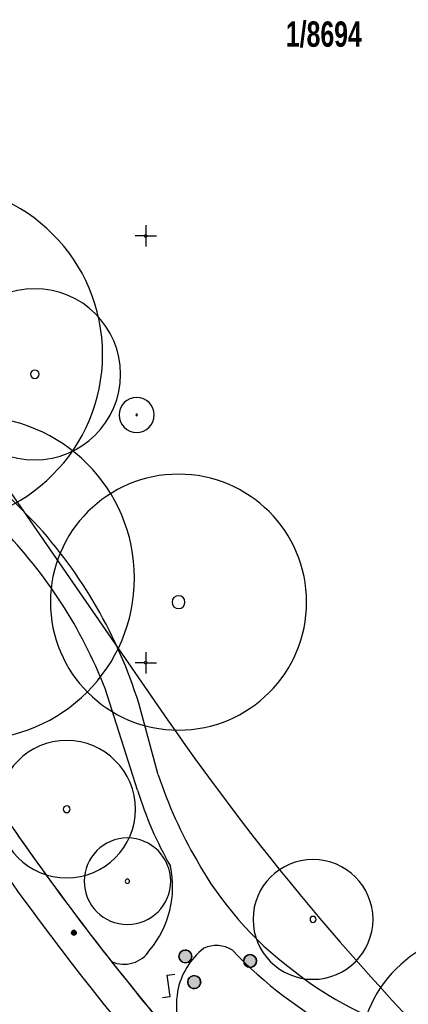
# Model space of a CAD drawing. Header units: metres. Extents: x 2695560 to 2696939, y 1260491 to 1262050.
# Tile 758 of 1005: x 2696644 to 2696666, y 1261205 to 1261262. Entities that reach past the tile are written whole.
import ezdxf

# ---------------------------------------------------------------- set-up
doc = ezdxf.new("R2010")
doc.units = ezdxf.units.M
doc.linetypes.add('AUSGEZOGEN', pattern=[0])
for name, color, linetype in [('XR$1$AV_Grundstück-Nr.', 7, 'AUSGEZOGEN'), ('XR$1$AV_Koordinatennetzpunkte', 7, 'AUSGEZOGEN'), ('XR$1$AV_Linien (BB)', 7, 'AUSGEZOGEN'), ('XR$1$AW_LK_Schachtdeckel', 24, 'AUSGEZOGEN'), ('XR$1$AW_LK_Zwischenpunkt', 24, 'AUSGEZOGEN'), ('XR$1$EW_LK_Knoten', 1, 'AUSGEZOGEN'), ('XR$1$GR_Baum', 94, 'AUSGEZOGEN'), ('XR$1$Liegenschaftsgrenzen', 7, 'AUSGEZOGEN'), ('XR$1$PFAW', 255, 'AUSGEZOGEN'), ('XR$1$RAEW', 8, 'AUSGEZOGEN'), ('XR$1$RP_Abstandslinie', 7, 'AUSGEZOGEN')]:
    doc.layers.add(name, color=color, linetype=linetype)
doc.styles.add('ARIAL', font='arial.ttf')

# ---------------------------------------------------------------- blocks, each defined once
blk = doc.blocks.new('COMPLEXOBJECT_132')
at = {"layer": 'XR$1$AV_Linien (BB)', "color": 7, "linetype": 'AUSGEZOGEN', "transparency": 33554687}
for p, q in [((6678.427, 11195.67), (6677.433, 11194.368)), ((6682.325, 11180.344), (6684.217, 11176.125)), ((6686.484, 11173.113), (6689.876, 11170.294))]:
    blk.add_line(p, q, dxfattribs=at)
for centre, radius, start, end in [((6655.984, 11204.967), 4.194, 128.03503, 169.46109), ((6654.134, 11206.72), 1.715, 56.99444, 115.32269), ((6673.891, 11226.239), 26.1, 223.84858, 241.56782), ((6658.126, 11204.797), 6.334, 171.497, 204.50654), ((6662.444, 11238.155), 36.631, 281.2204, 293.2635), ((6677.453, 11202.999), 1.597, 41.39122, 109.77783), ((6673.856, 11199.971), 6.299, 15.75465, 40.42289), ((6666.553, 11211.971), 10.065, 239.62838, 265.77765), ((6666.571, 11216.557), 14.644, 267.02722, 281.82379), ((6672.586, 11200.309), 7.459, 321.54, 10.59843), ((6679.016, 11193.16), 1.991, 142.63867, 230.27117), ((6665.294, 11174.498), 21.176, 47.09421, 53.99151), ((6675.789, 11184.84), 6.488, 351.76722, 52.81715), ((6689.755, 11182.369), 7.701, 168.44792, 195.24523), ((6692.907, 11180.306), 9.644, 205.69586, 228.23847), ((6677.438, 11155.333), 19.456, 43.32909, 50.26131)]:
    blk.add_arc(centre, radius, start, end, dxfattribs=at)
blk = doc.blocks.new('COMPLEXOBJECT_143')
at = {"layer": 'XR$1$AV_Linien (BB)', "color": 7, "linetype": 'AUSGEZOGEN', "transparency": 33554687}
for p, q in [((6643.48, 11233.235), (6638.062, 11238.701)), ((6650.738, 11218.429), (6649.589, 11222.624))]:
    blk.add_line(p, q, dxfattribs=at)
for centre, radius, start, end in [((6622.956, 11214.355), 27.887, 17.24863, 42.61145), ((6676.175, 11226.851), 26.795, 198.31906, 210.06017), ((6670.873, 11223.38), 20.471, 209.08598, 233.02562), ((6671.139, 11222.643), 20.052, 231.1517, 251.42656)]:
    blk.add_arc(centre, radius, start, end, dxfattribs=at)
blk = doc.blocks.new('COMPLEXOBJECT_144')
at = {"layer": 'XR$1$AV_Linien (BB)', "color": 7, "linetype": 'AUSGEZOGEN', "transparency": 33554687}
for p, q in [((6626.965, 11261.587), (6626.279, 11262.354)), ((6641.535, 11232.918), (6638.238, 11236.258)), ((6649.526, 11217.537), (6647.621, 11223.488))]:
    blk.add_line(p, q, dxfattribs=at)
for centre, radius, start, end in [((6649.455, 11258.429), 22.711, 172.00578, 208.01254), ((6642.066, 11253.652), 13.964, 204.94877, 219.46814), ((6629.775, 11243.862), 1.766, 352.31725, 31.16361), ((6633.956, 11242.6), 2.638, 157.11967, 275.44648), ((6634.331, 11238.696), 1.284, 26.24556, 95.60714), ((6662.765, 11261.503), 35.198, 219.18465, 225.82588), ((6621.551, 11213.342), 27.974, 21.26553, 44.40982), ((6670.175, 11223.793), 21.576, 196.85404, 209.78772), ((6645.776, 11211.874), 5.8, 320.35968, 11.94231), ((6648.731, 11209.117), 1.781, 245.5998, 328.0278)]:
    blk.add_arc(centre, radius, start, end, dxfattribs=at)
blk = doc.blocks.new('COMPLEXOBJECT_148')
at = {"layer": 'XR$1$AV_Linien (BB)', "color": 7, "linetype": 'AUSGEZOGEN', "transparency": 33554687}
for centre, radius, start, end in [((6773.907, 11306.492), 160.17, 218.17565, 220.13869), ((6784.745, 11314.683), 173.737, 219.89981, 220.36134)]:
    blk.add_arc(centre, radius, start, end, dxfattribs=at)
blk = doc.blocks.new('COMPLEXOBJECT_149')
at = {"layer": 'XR$1$AV_Linien (BB)', "color": 7, "linetype": 'AUSGEZOGEN', "transparency": 33554687}
blk.add_line((6641.87, 11215.83), (6626.16, 11238.69), dxfattribs=at)
for centre, radius, start, end in [((6667.909, 11266.204), 50.001, 200.8722, 213.38638), ((6773.644, 11306.247), 159.811, 214.45591, 218.16492)]:
    blk.add_arc(centre, radius, start, end, dxfattribs=at)
blk = doc.blocks.new('COMPLEXOBJECT_527')
at = {"layer": 'XR$1$AV_Linien (BB)', "color": 7, "linetype": 'AUSGEZOGEN', "transparency": 33554687}
blk.add_line((6688.906, 11163.357), (6660.956, 11190.316), dxfattribs=at)
blk.add_arc((6769.177, 11302.671), 155.998, 214.3254, 226.07377, dxfattribs=at)
blk = doc.blocks.new('COMPLEXOBJECT_1370')
at = {"layer": 'XR$1$Liegenschaftsgrenzen', "color": 7, "linetype": 'AUSGEZOGEN', "transparency": 33554687}
blk.add_arc((6773.529, 11306.169), 159.672, 214.4564, 220.13778, dxfattribs=at)
blk = doc.blocks.new('COMPLEXOBJECT_1419')
at = {"layer": 'XR$1$Liegenschaftsgrenzen', "color": 7, "linetype": 'AUSGEZOGEN', "transparency": 33554687}
blk.add_line((6633.416, 11214.041), (6637.3, 11208.47), dxfattribs=at)
for centre, radius, start, end in [((6755.656, 11290.595), 144.058, 214.756, 216.83024), ((6756.661, 11292.751), 146.159, 217.27056, 220.42696)]:
    blk.add_arc(centre, radius, start, end, dxfattribs=at)
blk = doc.blocks.new('BAV2041')
at = {"color": 7, "transparency": 33554687}
for p, q in [((0, 0.5), (0, 0.05)), ((-0.05, 0), (-0.5, 0)), ((0.05, 0), (0.5, 0)), ((0, -0.05), (0, -0.5))]:
    blk.add_line(p, q, dxfattribs=at)
blk.add_circle((0, 0), 0.05, dxfattribs=at)
for start, end in [(90, 270), (270, 90)]:
    blk.add_arc((0, 0), 0.05, start, end, dxfattribs=at)
blk = doc.blocks.new('COMPLEXOBJECT_1443')
at = {"layer": 'XR$1$RP_Abstandslinie', "color": 7, "linetype": 'AUSGEZOGEN', "transparency": 33554687}
blk.add_line((6635.15, 11245.02), (6651.28, 11221.66), dxfattribs=at)
blk.add_arc((6774.787, 11306.936), 150.087, 214.62331, 225.81492, dxfattribs=at)
blk = doc.blocks.new('WBGR1')
at = {"color": 94, "transparency": 33554687}
for radius, start, end in [(1, 90, 270), (1, 270, 90), (0.05, 90, 270), (0.05, 270, 90)]:
    blk.add_arc((0, 0), radius, start, end, dxfattribs=at)
blk = doc.blocks.new('BAW2093')
at = {"transparency": 33554687}
blk.add_lwpolyline([(-0.375, -0.5), (0, -0.5), (0, 0.5), (0.375, 0.5)], dxfattribs=at)
blk = doc.blocks.new('BAW2088')
at = {"layer": 'XR$1$PFAW', "transparency": 33554687}
blk.add_hatch(color=253, dxfattribs=at).paths.add_polyline_path([(0.51, 0), (0.5, 0.101), (0.47, 0.197), (0.421, 0.286), (0.355, 0.362), (0.275, 0.424), (0.184, 0.469), (0.086, 0.494), (-0.015, 0.499), (-0.115, 0.484), (-0.21, 0.449), (-0.296, 0.395), (-0.369, 0.326), (-0.427, 0.243), (-0.467, 0.15), (-0.487, 0.051), (-0.487, -0.051), (-0.467, -0.15), (-0.427, -0.243), (-0.369, -0.326), (-0.296, -0.395), (-0.21, -0.449), (-0.115, -0.484), (-0.015, -0.499), (0.086, -0.494), (0.184, -0.469), (0.275, -0.424), (0.355, -0.362), (0.421, -0.286), (0.47, -0.197), (0.5, -0.101)])
at = {"transparency": 33554687}
for start, end in [(91.19481, 268.80519), (268.80519, 91.19481)]:
    blk.add_arc((0.01, 0), 0.5, start, end, dxfattribs=at)
at = {"layer": 'XR$1$PFAW', "transparency": 33554687}
blk.add_circle((0.01, 0), 0.5, dxfattribs=at)
blk = doc.blocks.new('BAW2082')
at = {"layer": 'XR$1$PFAW', "transparency": 33554687}
blk.add_hatch(color=7, dxfattribs=at).paths.add_polyline_path([(0.509, -0.003), (0.499, 0.098), (0.469, 0.194), (0.42, 0.283), (0.354, 0.359), (0.274, 0.421), (0.183, 0.466), (0.085, 0.491), (-0.016, 0.496), (-0.116, 0.481), (-0.211, 0.446), (-0.297, 0.392), (-0.37, 0.323), (-0.428, 0.24), (-0.468, 0.147), (-0.488, 0.047), (-0.488, -0.054), (-0.468, -0.153), (-0.428, -0.246), (-0.37, -0.329), (-0.297, -0.398), (-0.211, -0.452), (-0.116, -0.487), (-0.016, -0.502), (0.085, -0.497), (0.183, -0.472), (0.274, -0.427), (0.354, -0.366), (0.42, -0.289), (0.469, -0.2), (0.499, -0.104)])
at = {"transparency": 33554687}
for start, end in [(91.19481, 268.80519), (268.80519, 91.19481)]:
    blk.add_arc((0.01, 0), 0.5, start, end, dxfattribs=at)
at = {"layer": 'XR$1$PFAW', "transparency": 33554687}
blk.add_circle((0.009, -0.003), 0.5, dxfattribs=at)
blk = doc.blocks.new('BEW957')
at = {"layer": 'XR$1$RAEW', "transparency": 33554687}
blk.add_hatch(color=1, dxfattribs=at).paths.add_polyline_path([(-0.5, 0), (-0.5, -0.05), (-0.49, -0.1), (-0.48, -0.15), (-0.46, -0.2), (-0.44, -0.24), (-0.41, -0.29), (-0.38, -0.33), (-0.34, -0.36), (-0.31, -0.4), (-0.26, -0.42), (-0.22, -0.45), (-0.17, -0.47), (-0.13, -0.48), (-0.08, -0.49), (-0.03, -0.5), (0.03, -0.5), (0.08, -0.49), (0.13, -0.48), (0.17, -0.47), (0.22, -0.45), (0.26, -0.42), (0.31, -0.4), (0.34, -0.36), (0.38, -0.33), (0.41, -0.29), (0.44, -0.24), (0.46, -0.2), (0.48, -0.15), (0.49, -0.1), (0.5, -0.05), (0.5, 0), (0.5, 0.05), (0.49, 0.1), (0.48, 0.15), (0.46, 0.2), (0.44, 0.24), (0.41, 0.29), (0.38, 0.33), (0.34, 0.36), (0.31, 0.4), (0.26, 0.42), (0.22, 0.45), (0.17, 0.47), (0.13, 0.48), (0.08, 0.49), (0.03, 0.5), (-0.03, 0.5), (-0.08, 0.49), (-0.13, 0.48), (-0.17, 0.47), (-0.22, 0.45), (-0.26, 0.42), (-0.31, 0.4), (-0.34, 0.36), (-0.38, 0.33), (-0.41, 0.29), (-0.44, 0.24), (-0.46, 0.2), (-0.48, 0.15), (-0.49, 0.1), (-0.5, 0.05)])
at = {"color": 1, "transparency": 33554687}
for start, end in [(90, 180), (180, 270), (0, 90), (270, 0)]:
    blk.add_arc((0, 0), 0.5, start, end, dxfattribs=at)
at = {"layer": 'XR$1$RAEW', "color": 1, "transparency": 33554687}
blk.add_circle((0, 0), 0.5, dxfattribs=at)

msp = doc.modelspace()

# ---------------------------------------------------------------- block references
at = {"layer": 'XR$1$AV_Koordinatennetzpunkte', "color": 7, "linetype": 'AUSGEZOGEN', "lineweight": -3, "transparency": 33554687, "xscale": 1.25, "yscale": 1.25}
for p in [(2696650.97, 1261249.81), (2696650.97, 1261224.81)]:
    msp.add_blockref('BAV2041', p, dxfattribs=at)
at = {"layer": 'XR$1$AV_Linien (BB)', "color": 7, "linetype": 'AUSGEZOGEN', "lineweight": -3, "transparency": 33554687}
for name in ['COMPLEXOBJECT_143', 'COMPLEXOBJECT_144', 'COMPLEXOBJECT_149', 'COMPLEXOBJECT_527', 'COMPLEXOBJECT_132', 'COMPLEXOBJECT_148']:
    msp.add_blockref(name, (2690000.97, 1249999.81), dxfattribs=at)
at = {"layer": 'XR$1$AW_LK_Schachtdeckel', "color": 24, "linetype": 'AUSGEZOGEN', "lineweight": -3, "transparency": 33554687, "xscale": 0.7499999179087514, "yscale": 0.7499999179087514}
for p in [(2696653.279, 1261207.606), (2696657.071, 1261207.341)]:
    msp.add_blockref('BAW2082', p, dxfattribs=at)
at = {"layer": 'XR$1$AW_LK_Schachtdeckel', "color": 24, "linetype": 'AUSGEZOGEN', "lineweight": -3, "transparency": 33554687, "xscale": 0.7578193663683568, "yscale": 0.7578193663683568, "rotation": 304.483488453}
msp.add_blockref('BAW2088', (2696653.803, 1261206.108), dxfattribs=at)
at = {"layer": 'XR$1$AW_LK_Zwischenpunkt', "color": 24, "linetype": 'AUSGEZOGEN', "lineweight": -3, "transparency": 33554687, "xscale": 1.250000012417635, "yscale": 1.250000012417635, "rotation": 8.642232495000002}
msp.add_blockref('BAW2093', (2696652.314, 1261205.882), dxfattribs=at)
at = {"layer": 'XR$1$EW_LK_Knoten', "color": 1, "linetype": 'AUSGEZOGEN', "lineweight": -3, "transparency": 33554687, "xscale": 0.2749999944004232, "yscale": 0.2749999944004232}
msp.add_blockref('BEW957', (2696646.773, 1261208.99), dxfattribs=at)
at = {"layer": 'XR$1$GR_Baum', "color": 94, "linetype": 'AUSGEZOGEN', "lineweight": -3, "transparency": 33554687}
for p, xscale, yscale in [((2696638.47, 1261242.867), 9.978557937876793, 9.978557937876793), ((2696644.482, 1261241.705), 5.0141012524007, 5.0141012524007), ((2696650.44, 1261239.327), 1.027451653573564, 1.027451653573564), ((2696640.846, 1261229.776), 9.46615402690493, 9.46615402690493), ((2696652.889, 1261228.358), 7.496329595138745, 7.496329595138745), ((2696646.347, 1261216.229), 4.021209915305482, 4.021209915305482), ((2696649.899, 1261212.011), 2.531872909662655, 2.531872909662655), ((2696660.759, 1261209.775), 3.509939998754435, 3.509939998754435), ((2696670.928, 1261201.587), 7.496329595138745, 7.496329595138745)]:
    msp.add_blockref('WBGR1', p, dxfattribs=dict(at, xscale=xscale, yscale=yscale))
at = {"layer": 'XR$1$Liegenschaftsgrenzen', "color": 7, "linetype": 'AUSGEZOGEN', "lineweight": -3, "transparency": 33554687}
for name in ['COMPLEXOBJECT_1370', 'COMPLEXOBJECT_1419']:
    msp.add_blockref(name, (2690000.97, 1249999.81), dxfattribs=at)
at = {"layer": 'XR$1$RP_Abstandslinie', "color": 7, "linetype": 'AUSGEZOGEN', "lineweight": -3, "transparency": 33554687}
msp.add_blockref('COMPLEXOBJECT_1443', (2690000.97, 1249999.81), dxfattribs=at)

# ---------------------------------------------------------------- texts
at = {"layer": 'XR$1$AV_Grundstück-Nr.', "color": 7, "transparency": 33554687, "insert": (2696661.392, 1261261.611), "char_height": 1.48491, "width": 4.98214, "attachment_point": 5, "style": 'ARIAL'}
msp.add_mtext('\\A1;{\\fArial|i0|b1;\\H1.484908;\\W0.700000;\\C7;1/8694}\\P', dxfattribs=at)

doc.saveas('drawing.dxf')
